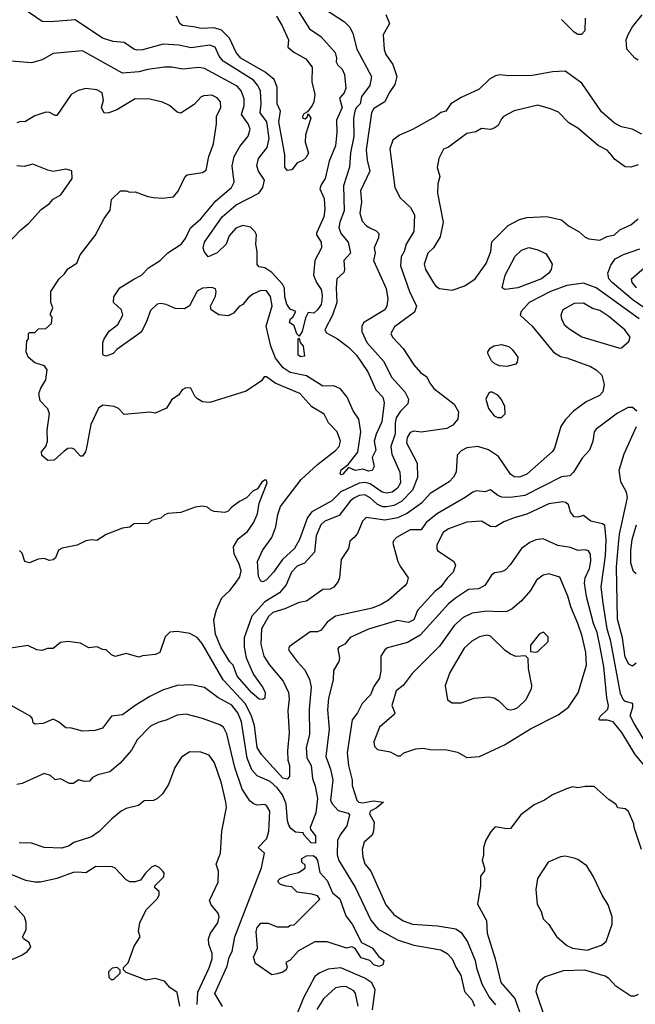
# Model space of a CAD drawing. Extents: x 1793424 to 1900092, y 321114 to 470632.
# Tile 257 of 292: x 1847131 to 1850510, y 455806 to 461206. Entities that reach past the tile are written whole.
import ezdxf

# ---------------------------------------------------------------- set-up
doc = ezdxf.new("R2010")
doc.units = 0

msp = doc.modelspace()

# ---------------------------------------------------------------- linework, layer by layer
at = {"layer": '0CON05XD'}
for points in [[(1848634.4, 461295), (1848722, 461155), (1848784.2, 461114.2), (1848862, 461025), (1848870, 460995), (1848867.5, 460975), (1848877, 460957), (1848901.2, 460935), (1848913.8, 460905), (1848921.1, 460831.1), (1848912.5, 460805), (1848885.8, 460775), (1848901.4, 460725), (1848870.4, 460655), (1848872.2, 460587.8), (1848865, 460513.3), (1848829.5, 460430.5), (1848808.6, 460335), (1848785, 460300), (1848777.7, 460277.7), (1848802.1, 460225), (1848806.4, 460165), (1848800.3, 460125), (1848760, 460035), (1848760, 460025), (1848785.5, 459985.5), (1848786.9, 459955), (1848751.9, 459885), (1848744, 459805), (1848760.6, 459765), (1848785.9, 459725.9), (1848792, 459695), (1848790, 459665), (1848785, 459643.8), (1848765, 459613.8), (1848745, 459596.7), (1848715, 459600), (1848699.3, 459570.7)], [(1848805, 461266), (1848913.6, 461193.6), (1848942.5, 461165), (1848960.3, 461130.3), (1848982.2, 461045), (1849062.9, 460895), (1849053.1, 460845), (1849006.9, 460785), (1848999.4, 460745), (1848977.9, 460722.1), (1848970.9, 460705), (1848962.5, 460665), (1848964.5, 460565), (1848946.4, 460475), (1848942.1, 460397.9), (1848908.2, 460295), (1848912.6, 460157.4), (1848888.5, 460095), (1848883.5, 460065), (1848895, 460032), (1848934.2, 459985), (1848946.7, 459925), (1848909.5, 459885), (1848914.4, 459835.6), (1848910.6, 459819.4), (1848872.5, 459785), (1848867.5, 459735), (1848871.1, 459655), (1848847.8, 459585), (1848806, 459505), (1848815, 459488), (1848876.2, 459455), (1848935, 459410), (1848980, 459365), (1849041.9, 459275), (1849086.4, 459176.4), (1849124.4, 459135), (1849131.5, 459105), (1849119.3, 459000.7), (1849087.7, 458932.3), (1849076.2, 458895), (1849086.2, 458845), (1849066.2, 458805), (1849076.2, 458755), (1849066.4, 458733.6), (1849045, 458730), (1849015, 458740), (1848975, 458732.5), (1848935, 458750), (1848905, 458712.5), (1848895, 458710), (1848890, 458715), (1848895, 458737.5), (1848933.3, 458766.7), (1848986.7, 458833.3), (1849004.4, 458945), (1848992.9, 459015), (1848961.1, 459061.1), (1848927.9, 459135), (1848891.3, 459181.3), (1848855, 459197.5), (1848795, 459195.5), (1848705, 459251.8), (1848615, 459270), (1848577.2, 459297.2), (1848535, 459349.5), (1848510, 459415), (1848483.1, 459525), (1848516.3, 459636.3), (1848506.9, 459686.9), (1848485, 459718.6), (1848455, 459720.6), (1848410.2, 459699.8), (1848385, 459680), (1848355.7, 459644.3), (1848335, 459633.3), (1848304.2, 459595.8), (1848275, 459582), (1848225, 459586.7), (1848182.5, 459615), (1848177.5, 459635), (1848205, 459690), (1848210, 459715), (1848205, 459730), (1848185, 459737.5), (1848135, 459732.5), (1848105, 459716.7), (1848063.6, 459636.4), (1848035, 459620), (1847985, 459621.2), (1847935, 459644), (1847905, 459649.2), (1847885, 459645.8), (1847848.8, 459611.2), (1847825.8, 459545), (1847797.2, 459492.8), (1847663.6, 459396.4), (1847643.8, 459375), (1847605, 459360), (1847590, 459365), (1847587.5, 459375), (1847588, 459435), (1847594, 459455), (1847622, 459498), (1847669.4, 459535), (1847697.8, 459585), (1847690, 459615), (1847645.8, 459655), (1847648.6, 459685), (1847680.8, 459735), (1847757.2, 459782.8), (1847798.8, 459805), (1847838.8, 459845), (1847902, 459885), (1847945, 459927.5), (1848017.5, 459975), (1848040.8, 460005), (1848069.2, 460065), (1848125, 460114.2), (1848207.7, 460212.3), (1848292.9, 460285), (1848308.1, 460315), (1848297.8, 460405), (1848308.9, 460455), (1848339.3, 460510.7), (1848385, 460566.7), (1848395.8, 460605), (1848385.7, 460635), (1848347.8, 460685), (1848363.3, 460735), (1848362.4, 460772.4), (1848346.7, 460815), (1848325, 460840.5), (1848145, 460938.1), (1848115, 460942.9), (1848025, 460934.2), (1847965.7, 460945.7), (1847925, 460945.7), (1847835, 460933.3), (1847785, 460920), (1847695, 460911.9), (1847475, 461034.3), (1847315, 461021.2), (1847255, 460986.2), (1847195, 460970), (1847085, 460978.8)], [(1849140, 461235), (1849160, 461185), (1849127, 461123), (1849131.7, 461041.7), (1849140, 461015), (1849179.5, 460959.5), (1849201.4, 460895), (1849190.3, 460849.7), (1849159.2, 460805), (1849135.7, 460755), (1849075, 460718.6), (1849062.2, 460695), (1849032.6, 460492.6), (1849038.1, 460435), (1849052.2, 460375), (1849002.3, 460267.7), (1849007.3, 460205), (1848998.9, 460145), (1849010.3, 460100.3), (1849033.8, 460075), (1849053.5, 460063.5), (1849087.6, 460047.6), (1849102.7, 460032.7), (1849100.9, 460009.1), (1849076, 459955), (1849082.5, 459925), (1849072.9, 459885), (1849142.1, 459732.1), (1849152.5, 459675), (1849145.7, 459635), (1849134.6, 459615.4), (1849020.8, 459545), (1849008.6, 459525), (1849009.2, 459495), (1849035.6, 459435), (1849130.6, 459330.6), (1849171.4, 459245), (1849244.5, 459164.5), (1849265.9, 459124.1), (1849260.9, 459099.1), (1849220.5, 459059.5), (1849197, 459023), (1849191.2, 458995), (1849192.3, 458935), (1849169.1, 458865), (1849173.8, 458823.8), (1849218.2, 458725), (1849222.1, 458665), (1849205, 458636.7), (1849175.3, 458614.7), (1849145, 458608.9), (1849121.4, 458615), (1849055, 458660.9), (1849027, 458667), (1848995, 458664.7), (1848893.5, 458616.5), (1848845, 458566.2), (1848733.7, 458506.3), (1848710, 458475), (1848666.5, 458355), (1848639.4, 458305), (1848573.1, 458245), (1848525, 458175.7), (1848485.5, 458134.5), (1848465, 458123.3), (1848455, 458126.7), (1848442.7, 458152.7), (1848437.1, 458235), (1848464.4, 458295), (1848515.7, 458365), (1848536.2, 458423.8), (1848547.2, 458492.8), (1848562.5, 458535), (1848676.5, 458683.5), (1848765, 458766.9), (1848865, 458843.1), (1848884.3, 458865), (1848891.4, 458895), (1848873.8, 458945), (1848826.7, 458995), (1848803, 459043), (1848735, 459082.5), (1848668.8, 459155), (1848533.2, 459213.2), (1848485, 459246.7), (1848473.8, 459246.2), (1848457.5, 459225), (1848375, 459168), (1848175, 459106.7), (1848135, 459110), (1848106.4, 459126.4), (1848091.7, 459141.7), (1848070, 459185), (1848043, 459187), (1848023.6, 459176.4), (1848003, 459147), (1847967, 459123), (1847937.5, 459075), (1847875, 459047.5), (1847845, 459052.5), (1847705, 459040), (1847673, 459073), (1847650, 459085), (1847588.3, 459091.7), (1847564.2, 459075.8), (1847520.8, 458985), (1847497, 458857), (1847492.5, 458835), (1847475, 458812.5), (1847465, 458812.5), (1847429.5, 458849.5), (1847415, 458856.7), (1847395, 458853.8), (1847375, 458840), (1847319.7, 458790.3), (1847285, 458788.8), (1847253.3, 458815), (1847251.2, 458835), (1847274.2, 458865.8), (1847284, 458895), (1847281.4, 458955), (1847294.2, 459045), (1847285, 459071.2), (1847243.8, 459115), (1847236.2, 459155), (1847246.7, 459185), (1847275, 459230), (1847282.5, 459285), (1847267, 459307), (1847213.9, 459323.9), (1847177.5, 459355), (1847167.5, 459385), (1847170, 459445), (1847180, 459455), (1847180, 459485), (1847185, 459490), (1847215, 459490), (1847235, 459510), (1847275, 459512.5), (1847305, 459540), (1847310, 459575), (1847300, 459585), (1847300, 459595), (1847312.5, 459625), (1847302.5, 459655), (1847302.5, 459715), (1847347.5, 459785), (1847377.7, 459812.3), (1847395, 459840), (1847445, 459870), (1847463.9, 459916.1), (1847545, 460022.5), (1847593.9, 460116.1), (1847628.3, 460161.7), (1847635, 460220), (1847685, 460267.5), (1847715, 460267.5), (1847735, 460260), (1847765, 460262.5), (1847835, 460236.2), (1847865, 460231.2), (1847915, 460226.7), (1847975.8, 460234.2), (1848001.2, 460265), (1848040, 460345), (1848050, 460355), (1848135, 460367.5), (1848155, 460380), (1848170, 460455), (1848194, 460525), (1848211.2, 460635), (1848212, 460675), (1848235.8, 460725), (1848234, 460755), (1848215, 460778), (1848185, 460791.4), (1848141.2, 460788.8), (1848127.5, 460782.5), (1848088.8, 460741.2), (1848015, 460693.8), (1847995, 460698.8), (1847952.5, 460735), (1847915, 460753.8), (1847845, 460770), (1847765, 460772), (1847665, 460712), (1847620, 460695), (1847595, 460693.3), (1847580, 460725), (1847591.2, 460765), (1847584.1, 460804.1), (1847555, 460822), (1847495, 460828), (1847451.9, 460818.1), (1847413.8, 460795), (1847335, 460681.2), (1847325, 460680), (1847295, 460696.2), (1847275, 460698.8), (1847215, 460678.8), (1847160, 460645), (1847135, 460646.7), (1847115, 460640)], [(1848699.3, 459570.7), (1848681.2, 459495), (1848665, 459470), (1848652.3, 459482.3), (1848637.1, 459527.1), (1848612.5, 459545), (1848617.5, 459565), (1848630, 459575), (1848646.2, 459605), (1848615, 459618), (1848596.7, 459645), (1848585.6, 459685), (1848585, 459732.5), (1848574.2, 459755), (1848515, 459820), (1848476.7, 459845), (1848445, 459851.2), (1848435, 459863.3), (1848434.6, 459935), (1848427.3, 459975), (1848430, 460025), (1848421.1, 460045), (1848397.6, 460067.6), (1848355, 460077.5), (1848317.5, 460062.5), (1848280, 460020), (1848264.4, 459975), (1848215, 459927.8), (1848165, 459906), (1848142.9, 459935), (1848138.1, 459955), (1848145.5, 459985), (1848242.2, 460125), (1848319.5, 460190.5), (1848443.1, 460255), (1848466.4, 460285), (1848475.5, 460325.5), (1848441.2, 460375), (1848432.5, 460405), (1848441.4, 460445), (1848488.9, 460505), (1848500.4, 460555), (1848487.2, 460645), (1848450.5, 460695), (1848456.2, 460745), (1848452.1, 460815), (1848436.4, 460846.4), (1848413.6, 460873.6), (1848248.3, 460978.3), (1848225.6, 461005), (1848203.8, 461055), (1848175, 461065.6), (1848071.7, 461051.7), (1848005, 461065.6), (1847918.3, 461071.7), (1847805, 461040.6), (1847775, 461039.2), (1847756.7, 461045), (1847705, 461080), (1847645, 461085.6), (1847586.2, 461105), (1847435, 461205.8), (1847300, 461195), (1847255, 461196), (1847145, 461270)], [(1848540.8, 461225), (1848571.5, 461171.5), (1848606.4, 461095), (1848602.9, 461055), (1848635, 461028.1), (1848701.4, 460991.4), (1848736.2, 460945), (1848734.2, 460864.2), (1848750.6, 460795), (1848745.8, 460755), (1848736.2, 460735), (1848710, 460700), (1848690.5, 460689.5), (1848683.1, 460675), (1848686.1, 460666.1), (1848697.5, 460662.5), (1848708.3, 460671.7), (1848715, 460690), (1848730, 460665), (1848700, 460575), (1848698.8, 460535), (1848715.9, 460474.1), (1848701.7, 460448.3), (1848686.1, 460433.9), (1848655, 460420), (1848625, 460382.5), (1848598.3, 460378.3), (1848587, 460397), (1848586.7, 460465), (1848553.8, 460646.2), (1848563.1, 460705), (1848544.5, 460745), (1848543.6, 460835), (1848528.3, 460878.3), (1848478.6, 460918.6), (1848345, 460994.5), (1848320, 461025), (1848282.9, 461105), (1848238.3, 461148.3), (1848198.6, 461161.4), (1848127.2, 461157.2), (1848084.2, 461165.8), (1848025, 461173.1), (1848009.2, 461185), (1847992.5, 461225)], [(1850234, 461215), (1850233.3, 461145), (1850215, 461123.8), (1850195, 461123.8), (1850175, 461136.7), (1850105, 461206.2)], [(1850525, 460983.8), (1850507.5, 460995), (1850463.3, 461045), (1850460, 461095), (1850470, 461125), (1850495, 461166.7), (1850548.3, 461231.7)], [(1850545, 460578.6), (1850492.5, 460605), (1850435, 460618.6), (1850395, 460638), (1850325, 460701.2), (1850217.2, 460857.2), (1850125, 460923.8), (1850055, 460920), (1849945, 460900), (1849815, 460898), (1849765, 460903.8), (1849742.7, 460897.3), (1849709.5, 460880.5), (1849652.5, 460825), (1849555, 460780), (1849497.5, 460745), (1849470, 460705), (1849443, 460697), (1849415.7, 460674.3), (1849287, 460603), (1849215, 460573.3), (1849180, 460545), (1849162.7, 460497.3), (1849190, 460285), (1849219.5, 460229.5), (1849275.5, 460175.5), (1849297.5, 460135), (1849294.2, 460045), (1849252.5, 459975), (1849241.9, 459935), (1849225.6, 459905), (1849221.9, 459855), (1849270.6, 459715), (1849309.2, 459635), (1849298.7, 459601.3), (1849189.1, 459520.9), (1849168.8, 459485), (1849178, 459465), (1849235, 459402), (1849295, 459313.3), (1849331.7, 459271.7), (1849366.2, 459246.2), (1849381.7, 459211.7), (1849405, 459183.8), (1849515, 459096.7), (1849540, 459055), (1849536.2, 459015), (1849507.9, 458982.1), (1849475, 458964.2), (1849335, 458944.2), (1849295, 458949.2), (1849275, 458941.2), (1849257.5, 458915), (1849254.4, 458885), (1849313, 458773), (1849314.5, 458695), (1849287.3, 458625), (1849226, 458564), (1849185, 458541.3), (1849145, 458533.9), (1849124.2, 458534.2), (1849095, 458546.5), (1849055, 458583.6), (1849025, 458599.1), (1848995, 458596.2), (1848965, 458582.2), (1848944.4, 458565), (1848885, 458485.7), (1848805.4, 458454.6), (1848783.1, 458435), (1848757.5, 458375), (1848749.4, 458285), (1848695, 458225.7), (1848655, 458208.1), (1848622.5, 458175), (1848593.7, 458106.3), (1848557.6, 458062.4), (1848476.4, 458013.6), (1848405.6, 457935), (1848362.9, 457815), (1848363.5, 457765), (1848374.4, 457705), (1848413.8, 457613.8), (1848465, 457543.3), (1848478, 457515), (1848476.2, 457483.8), (1848465, 457477.5), (1848445, 457480), (1848405, 457514.3), (1848325.6, 457605), (1848302.9, 457665), (1848284.7, 457684.7), (1848235.5, 457765), (1848206.1, 457835), (1848196.4, 457915), (1848210.9, 457969.1), (1848241.1, 458035), (1848284.4, 458075), (1848315, 458116), (1848339.8, 458150.2), (1848346.9, 458185), (1848334.6, 458224.6), (1848308.6, 458275), (1848304.3, 458315), (1848330.7, 458359.3), (1848381.2, 458398.8), (1848414.2, 458445.8), (1848435.7, 458495), (1848446, 458555), (1848490, 458665), (1848485, 458680), (1848475, 458680), (1848460.7, 458669.3), (1848436.4, 458633.6), (1848410.7, 458619.3), (1848376.1, 458583.9), (1848337, 458563), (1848295, 458532.5), (1848275, 458510), (1848257, 458503), (1848198.3, 458508.3), (1848180, 458515), (1848161.7, 458531.7), (1848135, 458537.5), (1848095, 458532.5), (1848015, 458502.5), (1847943.3, 458496.7), (1847925, 458490), (1847905, 458472.5), (1847855, 458460), (1847837, 458443), (1847758.3, 458441.7), (1847735, 458422.5), (1847695, 458417.5), (1847605, 458382.5), (1847555, 458350), (1847525, 458352.5), (1847495, 458346.7), (1847447, 458323), (1847365, 458307.5), (1847343.6, 458296.4), (1847327.5, 458255), (1847315, 458242.5), (1847295, 458240), (1847265, 458250), (1847233.3, 458246.7), (1847185, 458227.5), (1847160, 458235), (1847145, 458280), (1847130, 458295)], [(1850525, 460410), (1850485, 460396.2), (1850455, 460398.8), (1850395, 460441.2), (1850380.6, 460460.6), (1850355, 460490), (1850305.9, 460515.9), (1850195, 460610), (1850145, 460640), (1850088.3, 460698.3), (1850045, 460717.5), (1849975, 460736.2), (1849845, 460706), (1849787.5, 460675), (1849775, 460662.5), (1849756.7, 460625), (1849735, 460610), (1849715, 460603.8), (1849665, 460609.2), (1849635, 460590), (1849585, 460582), (1849485, 460506.2), (1849457.5, 460495), (1849431.2, 460445), (1849423.3, 460395), (1849436.7, 460345), (1849426.7, 460305), (1849424.1, 460254.1), (1849456, 460095), (1849439.2, 460015), (1849402, 459955), (1849371.4, 459925), (1849350.8, 459865), (1849359.2, 459835), (1849401.7, 459761.7), (1849414.3, 459744.3), (1849435, 459732), (1849505, 459722.5)], [(1847059.4, 459970.6), (1847137.4, 460052.6), (1847180.9, 460089.1), (1847248.8, 460165), (1847295, 460198), (1847315, 460222), (1847356, 460245), (1847420, 460335), (1847417, 460377), (1847385, 460386.2), (1847315, 460374), (1847285, 460380), (1847203.9, 460413.9), (1847155, 460400.8), (1847115, 460404.2)], [(1849505, 459722.5), (1849575, 459746), (1849632, 459785), (1849691.7, 459868.3), (1849718, 459935), (1849723.2, 459986.8), (1849812.1, 460077.9), (1849875, 460110.8), (1849915, 460120.8), (1850025, 460126), (1850105, 460108.8), (1850143.3, 460075), (1850202.3, 460042.3), (1850235, 460013.3), (1850255, 460003.8), (1850315, 459996.7), (1850355, 460016.2), (1850395, 460026.7), (1850425.9, 460054.1), (1850485, 460080), (1850525, 460113.8)], [(1849795, 459726.7), (1849780, 459735), (1849795.8, 459805), (1849850.9, 459909.1), (1849885, 459941.2), (1849926.4, 459956.4), (1849975, 459943.8), (1850021.7, 459921.7), (1850053.3, 459865), (1850048.8, 459835), (1850036, 459815), (1849995, 459784.4), (1849865, 459734.5), (1849795, 459726.7)], [(1850615, 459586.4), (1850498, 459668), (1850382.2, 459765), (1850364.4, 459785), (1850358.5, 459815), (1850375, 459860), (1850400, 459895), (1850445, 459918.6), (1850535, 459949.5)], [(1850516.9, 459735), (1850493.1, 459765), (1850490, 459785), (1850628.6, 459905)], [(1850530.6, 459565), (1850295, 459734.5), (1850225, 459760.8), (1850135, 459748.5), (1850045, 459714.5), (1849928, 459655), (1849883.3, 459605), (1849877.5, 459585), (1849944.4, 459524.4), (1850061.7, 459381.7), (1850098.6, 459358.6), (1850135, 459351.4), (1850265, 459304), (1850295.6, 459285.6), (1850325.7, 459255.7), (1850338.8, 459205), (1850331.2, 459165), (1850313.3, 459145), (1850274.4, 459125.6), (1850240.2, 459109.8), (1850171.7, 459058.3), (1850126.6, 459013.4), (1850100.8, 458975), (1850066, 458855), (1850055, 458836.7), (1849915, 458714), (1849875, 458696), (1849845, 458698.8), (1849825, 458712.5), (1849759.7, 458809.7), (1849705, 458847.5), (1849645, 458865.8), (1849585, 458857.1), (1849555, 458842), (1849531.7, 458818.3), (1849527.5, 458725), (1849513, 458697), (1849489.3, 458670.7), (1849385, 458607.1), (1849337.1, 458555), (1849260.1, 458499.9), (1849206.3, 458473.7), (1849135, 458460.8), (1849033.3, 458475), (1849012.5, 458455), (1848985, 458387.5), (1848967.5, 458365), (1848942.5, 458345), (1848936.7, 458305), (1848896, 458245), (1848886.7, 458145), (1848880, 458125), (1848855, 458093.3), (1848835, 458083.3), (1848795, 458080), (1848705, 458016.2), (1848665, 458009.2), (1848585.5, 457974.5), (1848520.8, 457955), (1848497.6, 457932.4), (1848457.8, 457865), (1848455, 457780), (1848471.1, 457715), (1848500, 457670), (1848577.8, 457577.8), (1848605.7, 457515), (1848610.9, 457480.9), (1848603.3, 457415), (1848610, 457295), (1848601.4, 457195), (1848602.9, 457145), (1848611.9, 457115), (1848611.2, 457055), (1848599.3, 457040.7), (1848575, 457046), (1848487.5, 457142.5), (1848458.5, 457175), (1848434.6, 457215), (1848420, 457335), (1848401.9, 457391.9), (1848369.3, 457455), (1848248.2, 457585), (1848132, 457785), (1848105, 457816.7), (1848065, 457840), (1847995, 457850), (1847955, 457847.5), (1847929.3, 457820.7), (1847900, 457735), (1847876.4, 457723.6), (1847805, 457717.5), (1847785, 457710), (1847715, 457730), (1847655, 457712.5), (1847635, 457722.5), (1847605, 457750), (1847585, 457752.5), (1847556.4, 457766.4), (1847510.7, 457760.7), (1847465, 457786.7), (1847395, 457796.2), (1847355, 457790), (1847315, 457757.5), (1847283.6, 457756.4), (1847253, 457747), (1847225, 457750), (1847175, 457773.3), (1846975, 457743.3)], [(1850425, 459404), (1850435, 459406.2), (1850475, 459441.2), (1850482, 459465), (1850452, 459505), (1850365, 459578.1), (1850315, 459610), (1850275, 459621.9), (1850225, 459650.6), (1850175, 459648.6), (1850112, 459615), (1850102, 459585), (1850104.2, 459565), (1850120, 459535), (1850145, 459512), (1850216.8, 459466.8), (1850425, 459404)], [(1848675, 459357.5), (1848660, 459365), (1848660, 459455), (1848665, 459460), (1848670, 459435), (1848686.7, 459415), (1848695, 459360), (1848675, 459357.5)], [(1849805, 459303.8), (1849765, 459308), (1849738.8, 459318.8), (1849720, 459335), (1849700, 459375), (1849700, 459385), (1849713.3, 459405), (1849732.7, 459417.3), (1849775, 459423.8), (1849815, 459413.3), (1849836.7, 459395), (1849865.8, 459355.8), (1849861.7, 459328.3), (1849853.6, 459316.4), (1849805, 459303.8)], [(1849775, 459023.8), (1849796.2, 459045), (1849793.8, 459085), (1849775, 459122.5), (1849755, 459146.2), (1849725, 459163.3), (1849715, 459162.5), (1849703.8, 459156.2), (1849690, 459125), (1849704.2, 459074.2), (1849735, 459033.3), (1849755, 459023.8), (1849775, 459023.8)], [(1850517.9, 459057.9), (1850495, 459078.8), (1850471.2, 459078.8), (1850412.6, 459047.4), (1850295, 458960), (1850283.8, 458945), (1850276.4, 458893.6), (1850258.8, 458845), (1850218.3, 458801.7), (1850170.6, 458725), (1850151.2, 458705), (1850105, 458697.8), (1849903.6, 458596.4), (1849825, 458584.5), (1849777.6, 458587.6), (1849755, 458596.7), (1849715, 458626.5), (1849685, 458617.1), (1849637.7, 458622.3), (1849617.5, 458615), (1849575.4, 458584.6), (1849425, 458498.1), (1849362.5, 458447.5), (1849335, 458408), (1849275, 458407.5), (1849198.8, 458365), (1849182.7, 458347.3), (1849180, 458335), (1849207.5, 458235), (1849218.8, 458208.8), (1849263.3, 458145), (1849256.2, 458115), (1849245, 458100), (1849155, 458022), (1849115, 457999.2), (1849065, 457979.2), (1848863.8, 457935), (1848818.3, 457901.7), (1848785, 457857.1), (1848765, 457848.6), (1848725, 457848.6), (1848611.7, 457768.3), (1848606.7, 457755), (1848610, 457745), (1848653.8, 457685), (1848695, 457641.2), (1848722, 457588), (1848731.1, 457545), (1848719.4, 457425), (1848721.1, 457285), (1848703.5, 457215), (1848706.9, 457156.9), (1848731.1, 457115), (1848737.8, 457045), (1848752.8, 457002.8), (1848765.4, 456935), (1848757.1, 456855), (1848726.2, 456775), (1848726.7, 456765), (1848755, 456730), (1848755, 456690), (1848731.7, 456691.7), (1848690, 456735), (1848686.7, 456746.7), (1848645, 456750), (1848620, 456770), (1848607.8, 456787.8), (1848601.7, 456811.7), (1848594.1, 456905), (1848573.2, 456955), (1848545, 456992.1), (1848505, 457027.5), (1848435, 457058.6), (1848405, 457090.8), (1848379.2, 457155), (1848349.2, 457355), (1848328.2, 457405), (1848295, 457445.6), (1848218.3, 457488.3), (1848145, 457542.5), (1848075, 457557.5), (1847995, 457554.3), (1847915, 457528.6), (1847845, 457494.3), (1847764, 457445), (1847695, 457394), (1847634.1, 457385.9), (1847585, 457320), (1847545, 457306.7), (1847475, 457303.3), (1847415, 457320), (1847385, 457321.2), (1847344.1, 457354.1), (1847315, 457368.8), (1847260, 457345), (1847215, 457342.5), (1847205, 457350), (1847201.7, 457371.7), (1847192.5, 457385), (1847085, 457443.8)], [(1850515, 457676.2), (1850495, 457660), (1850475, 457672), (1850455, 457710), (1850439.1, 457815), (1850412.8, 457917.2), (1850407.1, 458205), (1850418.6, 458328.6), (1850424, 458385), (1850467.5, 458585), (1850462.2, 458615), (1850431.5, 458671.5), (1850421.8, 458735), (1850448.1, 458825), (1850516.7, 458975)], [(1850572.2, 457235), (1850504, 457346), (1850481.9, 457388.1), (1850496.7, 457435), (1850496.7, 457455), (1850455, 457466), (1850445, 457474), (1850429.5, 457509.5), (1850375.9, 457795), (1850355.3, 457865), (1850333.8, 458005), (1850321.8, 458095), (1850346.8, 458265), (1850350.4, 458355), (1850342.3, 458432.3), (1850330.5, 458440.5), (1850265.8, 458455.8), (1850226.1, 458486.1), (1850195, 458476.7), (1850175, 458480), (1850154.1, 458504.1), (1850142.5, 458545), (1850128, 458558), (1850111.7, 458561.7), (1850035, 458551.1), (1849915.5, 458494.5), (1849845, 458474.2), (1849788.8, 458451.2), (1849743.6, 458423.6), (1849715, 458426.2), (1849665, 458456.2), (1849585, 458450.8), (1849485, 458412.5), (1849455, 458394), (1849421.4, 458325), (1849420, 458305), (1849425, 458293.8), (1849514.1, 458234.1), (1849523.8, 458215), (1849510, 458175), (1849476.6, 458143.4), (1849442, 458095), (1849410, 458070), (1849315, 457965.8), (1849295, 457914.2), (1849265, 457899.2), (1849205, 457911.1), (1849045, 457863.3), (1848945, 457818), (1848915, 457780), (1848882.5, 457765), (1848877.5, 457755), (1848886.2, 457705), (1848883.3, 457685), (1848853.9, 457636.1), (1848850.8, 457585), (1848826.7, 457485), (1848820.7, 457420.7), (1848830, 457315), (1848811.1, 457165), (1848837.5, 457095), (1848850, 457035), (1848837.3, 456925), (1848846.7, 456905), (1848878.9, 456868.9), (1848933.3, 456853.3), (1848940.6, 456845), (1848925.8, 456785), (1848889.4, 456735), (1848876.3, 456703.7), (1848873.5, 456625), (1848882.2, 456595), (1848974.6, 456444.6), (1849057.6, 456267.6), (1849098, 456218), (1849205, 456158.9), (1849295, 456129.4), (1849442.5, 456105), (1849478, 456085), (1849505.3, 456055.3), (1849526.9, 456005), (1849553.3, 455965), (1849572.5, 455875), (1849615, 455827.5), (1849627.1, 455795)], [(1850515, 458166.2), (1850499.7, 458179.7), (1850485.6, 458225), (1850485.6, 458295), (1850493.1, 458355), (1850516.5, 458435)], [(1850576.5, 457095), (1850508.9, 457175), (1850436.3, 457296.3), (1850388.8, 457355), (1850355, 457363.8), (1850314.6, 457364.6), (1850310.3, 457370.3), (1850316.5, 457385), (1850358.5, 457425), (1850362.2, 457445), (1850352.9, 457487.1), (1850337.3, 457657.3), (1850317.3, 457765), (1850300, 457845), (1850280, 457895), (1850242.6, 458042.6), (1850230.9, 458115), (1850235.6, 458145), (1850258.5, 458195), (1850265.5, 458235.5), (1850264.4, 458274.4), (1850252.5, 458292.5), (1850235, 458297.5), (1850195, 458294.3), (1850155, 458310.8), (1850085, 458322), (1850005, 458359.2), (1849965, 458352.9), (1849931.7, 458338.3), (1849886.2, 458305), (1849824.1, 458215.9), (1849795, 458186.7), (1849775, 458176.7), (1849737.7, 458172.3), (1849720.3, 458159.7), (1849685, 458103.3), (1849650, 458085), (1849595, 458081.4), (1849523, 458033), (1849485, 458002.9), (1849329.8, 457830.2), (1849260.3, 457789.7), (1849149.5, 457760.5), (1849135, 457750), (1849114.2, 457715), (1849114, 457635), (1849105.8, 457595), (1849075, 457548.8), (1849057.5, 457502.5), (1849011.2, 457455), (1848986, 457405), (1848955.8, 457365), (1848928.6, 457185), (1848935.7, 457115), (1848955.6, 457035), (1848955.8, 457005), (1848980.8, 456925), (1848992, 456915), (1849015, 456910.3), (1849071.5, 456921.5), (1849127.5, 456915), (1849088, 456882), (1849054.2, 456865), (1849051.2, 456851.2), (1849076.2, 456805), (1849073.3, 456755), (1849065, 456732.5), (1849022.5, 456695), (1849011.2, 456655)], [(1849585, 457158.8), (1849655, 457164), (1849791.3, 457228.7), (1849935, 457315.8), (1850086.1, 457393.9), (1850142.5, 457435), (1850195.9, 457514.1), (1850241.9, 457665), (1850238.1, 457735), (1850217.8, 457825), (1850195.5, 457895), (1850156.9, 457985), (1850140.5, 458045), (1850095, 458148), (1850035, 458165.8), (1850005, 458158.8), (1849967.9, 458132.1), (1849934.5, 458075.5), (1849885, 458018), (1849835, 457974), (1849805, 457960), (1849758.8, 457958.8), (1849695, 457962.2), (1849615, 457951.4), (1849565, 457927.5), (1849517.1, 457885), (1849435, 457769.2), (1849285, 457619.2), (1849236.3, 457553.7), (1849197.1, 457525), (1849173.1, 457445), (1849190, 457405), (1849186.9, 457395), (1849106, 457325), (1849074.2, 457245), (1849079.2, 457219.2), (1849095, 457203.3), (1849165, 457190), (1849205, 457167.5), (1849221.7, 457168.3), (1849240, 457185), (1849305, 457206.2), (1849345, 457211.2), (1849385, 457203.8), (1849475, 457201.2), (1849535, 457188.8), (1849585, 457158.8)], [(1849825, 457420), (1849845, 457424), (1849865.6, 457434.4), (1849908.8, 457475), (1849940.8, 457535), (1849942.5, 457555), (1849923, 457647), (1849921.7, 457701.7), (1849907, 457717), (1849855, 457714), (1849825, 457725.8), (1849795, 457746), (1849715.6, 457825.6), (1849695, 457830), (1849655, 457820.8), (1849612.8, 457797.2), (1849571.4, 457758.6), (1849492.5, 457625), (1849466.7, 457555), (1849480, 457475), (1849505, 457460), (1849555, 457460), (1849625, 457484.2), (1849705, 457492.9), (1849735.6, 457485.6), (1849760.8, 457470.8), (1849807.5, 457425), (1849825, 457420)], [(1849965, 457736.7), (1849975, 457741.2), (1850031.2, 457795), (1850031.7, 457821.7), (1850007, 457847), (1849985, 457837.5), (1849934, 457775), (1849935, 457740), (1849965, 457736.7)], [(1848244, 455794), (1848202.5, 455865), (1848269.1, 456015), (1848281.5, 456065), (1848298.1, 456095), (1848311.1, 456175), (1848457.8, 456555), (1848474, 456635), (1848440, 456665), (1848486.7, 456715), (1848499.4, 456755), (1848504.2, 456865), (1848485.8, 456895.8), (1848475, 456901.2), (1848435, 456898), (1848414.3, 456904.3), (1848395, 456921.2), (1848351.5, 456985), (1848311.8, 457105), (1848268.9, 457288.9), (1848250, 457325), (1848228.8, 457338.8), (1848135, 457372.5), (1848045, 457397.5), (1847995, 457390.8), (1847935, 457363.8), (1847895, 457353.8), (1847849.7, 457330.3), (1847775, 457256.2), (1847745, 457198.8), (1847682.7, 457127.3), (1847625, 457081.2), (1847560, 457065), (1847530.7, 457049.3), (1847515, 457030), (1847485, 457027.5), (1847455, 457037.5), (1847425, 457017.5), (1847405, 457017.5), (1847355, 457042.5), (1847325, 457037.5), (1847300.8, 457060.8), (1847265, 457072), (1847145, 457016.2), (1847115, 457011.4)], [(1848104.5, 455805), (1848108.1, 455871.9), (1848171.9, 456005), (1848186.7, 456055), (1848186.9, 456085), (1848170, 456135), (1848168, 456165), (1848179.2, 456195), (1848217.9, 456252.1), (1848225.8, 456285), (1848221.2, 456305), (1848181.7, 456351.7), (1848173.3, 456375), (1848220.8, 456475), (1848222, 456535), (1848209.2, 456575), (1848232.5, 456635), (1848240.8, 456755), (1848267.1, 456885), (1848262.9, 456915), (1848238.9, 457018.9), (1848200.3, 457130.3), (1848171.7, 457171.7), (1848125, 457189.2), (1848065, 457190), (1848019.1, 457160.9), (1847982, 457105), (1847948.3, 457011.7), (1847915, 456960), (1847887.5, 456935), (1847865, 456923.8), (1847815, 456922.5), (1847783.9, 456896.1), (1847715, 456878.8), (1847687.5, 456865), (1847636.4, 456823.6), (1847567.4, 456752.6), (1847525, 456724.2), (1847427.5, 456692.5), (1847402.5, 456675), (1847362.3, 456662.3), (1847265, 456665.8), (1847195, 456688.8), (1847128.3, 456691.7)], [(1850544.1, 456654.1), (1850503.3, 456775), (1850502.5, 456795), (1850473, 456863), (1850455, 456877.5), (1850415, 456882.5), (1850403, 456903), (1850367, 456927), (1850285, 457000), (1850235, 457000), (1850195, 456992.5), (1850165, 456997.5), (1850133, 456987), (1850056.1, 456953.9), (1850012.5, 456925), (1849955, 456900), (1849882.5, 456845), (1849825, 456770), (1849805, 456767.5), (1849741.7, 456778.3), (1849715, 456750), (1849690, 456705), (1849677.5, 456665), (1849677.5, 456625), (1849670, 456595), (1849682.5, 456555), (1849681.7, 456538.3), (1849660.7, 456509.3), (1849660, 456455), (1849643.3, 456355), (1849694, 456265), (1849697.5, 456195), (1849741.1, 456055), (1849771.9, 455925), (1849848.1, 455838.1), (1849874.4, 455765)], [(1849011.2, 456655), (1849014, 456615), (1849025.8, 456575.8), (1849058, 456535), (1849141.2, 456351.2), (1849185, 456297.5), (1849235, 456262.9), (1849287.5, 456245), (1849425, 456236.9), (1849525, 456219.4), (1849555, 456200), (1849588.3, 456148.3), (1849631.9, 456045), (1849638.1, 456005), (1849668.3, 455918.3), (1849708.1, 455845), (1849742.2, 455802.2)], [(1848515, 455967.5), (1848425, 456030), (1848413.8, 456065), (1848435.8, 456114.2), (1848428.8, 456205), (1848435, 456227.5), (1848455, 456250), (1848495, 456250), (1848545, 456230), (1848605, 456230), (1848615, 456240), (1848638.3, 456241.7), (1848778.3, 456381.7), (1848765, 456400), (1848735, 456410), (1848655, 456420), (1848625, 456450), (1848593, 456453), (1848563, 456463), (1848550, 456475), (1848550, 456485), (1848560, 456495), (1848615, 456517.5), (1848661.7, 456528.3), (1848698.3, 456551.7), (1848698.3, 456568.3), (1848680, 456585), (1848680, 456605), (1848705, 456620), (1848741.7, 456621.7), (1848755, 456612.5), (1848766.4, 456593.6), (1848779.3, 456529.3), (1848819.2, 456485), (1848847.5, 456417.5), (1848887.5, 456385), (1848921.2, 456291.2), (1848956, 456245), (1849007.5, 456145), (1849066.2, 456115), (1849100.5, 456070.5), (1849130, 456045), (1849125, 456022.5), (1849105, 456013.8), (1849075, 456022.5), (1849052.5, 456045), (1849005, 456060), (1848971.7, 456111.7), (1848955, 456121.2), (1848925, 456112.9), (1848818.3, 456148.3), (1848751.7, 456148.3), (1848660.5, 456099.5), (1848615, 456047.5), (1848592.5, 456035), (1848598.8, 456008.8), (1848593.3, 455995), (1848575, 455981.2), (1848545, 455973.3), (1848515, 455967.5)], [(1850245, 456103.3), (1850325, 456130), (1850349.3, 456150.7), (1850383.3, 456245), (1850383.3, 456285), (1850360.7, 456350.7), (1850327.5, 456405), (1850281.2, 456505), (1850243.3, 456565), (1850195, 456600), (1850175, 456607.5), (1850125, 456618.8), (1850100, 456615), (1850032.5, 456585), (1849973.3, 456495), (1849963.3, 456435), (1849971.2, 456355), (1849993.8, 456315), (1850003.9, 456273.9), (1850035, 456242.5), (1850078.3, 456178.3), (1850135, 456127.5), (1850165, 456113.3), (1850245, 456103.3)], [(1848010, 455795), (1847995, 455870), (1847955, 455897.5), (1847925, 455932.5), (1847875, 455947.5), (1847825, 455937.5), (1847715, 455980), (1847700, 455995), (1847701.7, 456008.3), (1847726.2, 456033.8), (1847760, 456125), (1847792.5, 456175), (1847783.3, 456205), (1847790, 456255), (1847826.7, 456325), (1847885, 456383.3), (1847895.9, 456404.1), (1847897.5, 456425), (1847873.6, 456443.6), (1847872.5, 456455), (1847922.5, 456505), (1847923.3, 456525), (1847917.5, 456535), (1847896.4, 456556.4), (1847875, 456567.5), (1847855, 456557.5), (1847822.5, 456525), (1847795, 456486.7), (1847765, 456476.7), (1847735, 456477.5), (1847715, 456487.5), (1847655, 456552.5), (1847639.3, 456559.3), (1847549.3, 456560.7), (1847494.1, 456525.9), (1847450.6, 456530.6), (1847425, 456528.6), (1847334.2, 456495.8), (1847245, 456475.8), (1847215, 456475.8), (1847165, 456484.2), (1847085, 456517.8)], [(1846975.8, 456004.2), (1847142.5, 456075), (1847172.5, 456095), (1847191.7, 456118.3), (1847183.3, 456145), (1847152.5, 456165), (1847146.7, 456175), (1847166.7, 456215), (1847166.7, 456255), (1847156.7, 456285), (1847102.5, 456345)], [(1847645, 455940), (1847635, 455940), (1847623, 455953), (1847620, 455985), (1847640, 456005), (1847665, 456010), (1847680, 455995), (1847680, 455975), (1847645, 455940)], [(1849067.3, 455775), (1849082.2, 455885), (1849063.2, 455923.2), (1849025, 455948.2), (1848894.5, 456005.5), (1848825, 455998.1), (1848775, 455976.9), (1848751.7, 455958.3), (1848688.4, 455841.6), (1848642.5, 455727.5)], [(1850525, 455860), (1850505, 455850), (1850485, 455850), (1850403.3, 455905), (1850365, 455946.7), (1850345, 455960), (1850233.6, 455993.6), (1850115, 455990), (1850015, 455956.2), (1849986.1, 455933.9), (1849970.5, 455909.5), (1849964, 455875), (1850016, 455725)], [(1848989.2, 455795), (1848973.6, 455865), (1848965, 455879.4), (1848925, 455901.1), (1848904.2, 455904.2), (1848865, 455896.7), (1848798.1, 455835), (1848762.7, 455777.3)]]:
    msp.add_lwpolyline(points, dxfattribs=at)

doc.saveas('drawing.dxf')
